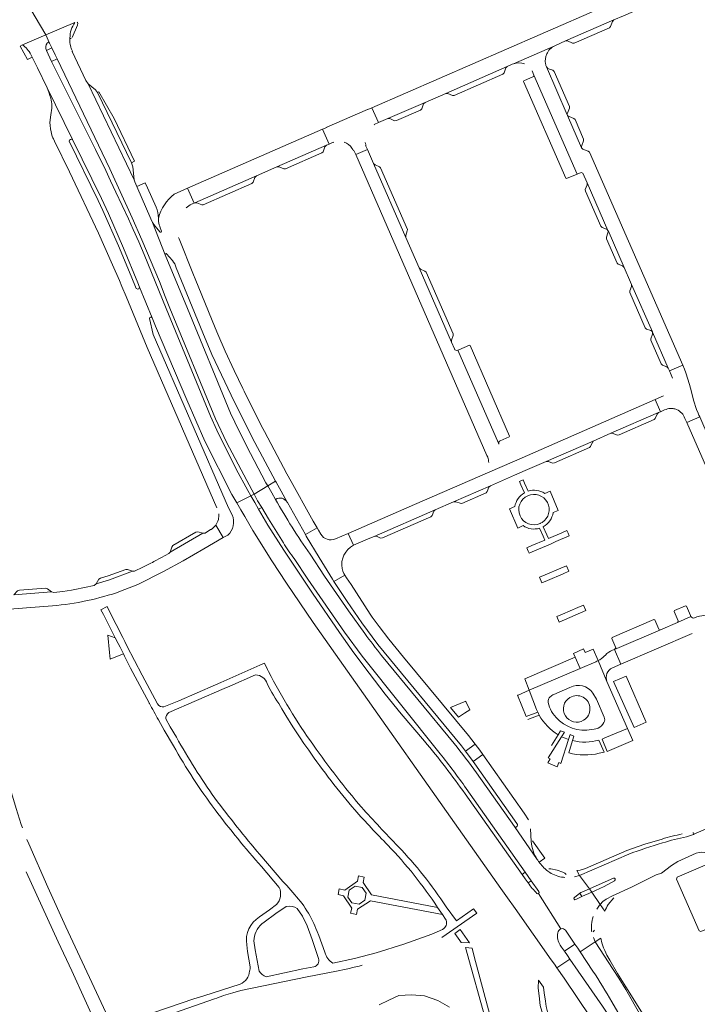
# Model space of a CAD drawing. Header units: metres. Extents: x 166325 to 190320, y 381923 to 404576.
# Tile 339 of 656: x 175043 to 175298, y 387987 to 388359. Entities that reach past the tile are written whole.
import ezdxf

# ---------------------------------------------------------------- set-up
doc = ezdxf.new("R2010")
doc.units = ezdxf.units.M
for name, color, linetype, lineweight in [('B-WE-OG-WATER_MEER-GV', 8, 'Continuous', 18), ('B-WE-VH-VERHARDING_ASFALT-GV', 8, 'Continuous', 18), ('B-WE-VH-VERHARDING_BETONSTRAATSTEEN-GV', 8, 'Continuous', 18), ('B-WE-VH-VERHARDING_STRAATBAKSTEEN-GV', 8, 'Continuous', 18)]:
    doc.layers.add(name, color=color, linetype=linetype, lineweight=lineweight)

msp = doc.modelspace()

# ---------------------------------------------------------------- linework, layer by layer
at = {"layer": 'B-WE-OG-WATER_MEER-GV', "flags": 128}
msp.add_lwpolyline([(175204.737, 387986.353), (175200.28, 387988.864), (175195.275, 387990.637), (175190.442, 387991.045), (175185.578, 387990.825), (175181.833, 387988.971), (175178.156, 387987.216)], dxfattribs=at)
at = {"layer": 'B-WE-VH-VERHARDING_ASFALT-GV', "flags": 128}
for points in [[(175244.425, 388349.161), (175248.524, 388350.987), (175266.75, 388358.921), (175270.428, 388360.523), (175288.642, 388368.474), (175289.922, 388369.031), (175287.548, 388374.688), (175238.994, 388353.494), (175175.415, 388325.75), (175177.895, 388320.168), (175181.411, 388321.712), (175195.497, 388327.818), (175203.292, 388331.227), (175226.538, 388341.377), (175228.375, 388342.175), (175228.881, 388342.395)], [(175139.621, 388303.481), (175158.272, 388311.639), (175159.319, 388312.098), (175156.865, 388317.677), (175105.888, 388295.41), (175108.378, 388289.826), (175108.61, 388289.926), (175131.838, 388300.081)], [(175229.193, 388187.091), (175231.001, 388187.879), (175232.425, 388188.499), (175241.213, 388192.325), (175258.957, 388199.94), (175265.626, 388202.935), (175283.618, 388210.771), (175284.32, 388211.069), (175282.327, 388215.642), (175232.166, 388193.704), (175216.139, 388186.718), (175191.57, 388176.05), (175166.528, 388165.12), (175168.553, 388160.671), (175174.642, 388163.318), (175176.32, 388164.048), (175199.359, 388174.095), (175206.264, 388177.106), (175220.152, 388183.155)], [(175303.587, 388040.469), (175302.953, 388040.719), (175290.596, 388035.397), (175290.363, 388034.734), (175298.968, 388015.182), (175299.628, 388014.918), (175312.19, 388020.27)]]:
    msp.add_lwpolyline(points, close=True, dxfattribs=at)
for points in [[(175043.538, 388349.543), (175052.459, 388353.325), (175044.715, 388366.266), (175034.522, 388361.493)], [(175044.715, 388366.266), (175052.459, 388353.325), (175063.41, 388357.964)], [(175063.41, 388357.964), (175052.459, 388353.325), (175053.783, 388350.203), (175054.645, 388348.428), (175055.972, 388345.703), (175056.68, 388344.25), (175076.584, 388302.794), (175085.034, 388284.295), (175088.624, 388275.975), (175095.241, 388260.256), (175097.475, 388254.527), (175099.257, 388250.103), (175116.442, 388208.335), (175120.526, 388199.601), (175128.21, 388185.06), (175130.983, 388179.984), (175136.118, 388183.131), (175135.48, 388184.212), (175128.127, 388198.219), (175123.715, 388207.093), (175122.123, 388210.493), (175105.808, 388249.992), (175097.475, 388270.34)], [(175053.783, 388350.203), (175052.459, 388353.325), (175043.538, 388349.543)], [(175089.541, 388270.375), (175087.485, 388275.188), (175085.353, 388279.797), (175083.569, 388283.892), (175078.874, 388293.954), (175076.772, 388298.232), (175075.001, 388302.072), (175071.107, 388310.055), (175054.55, 388343.293), (175053.924, 388344.671), (175052.661, 388347.451)], [(175097.475, 388270.34), (175092.646, 388282.434), (175092.006, 388283.927), (175086.702, 388296.085), (175085.958, 388297.795), (175085.746, 388298.56), (175068.398, 388334.864), (175067.541, 388336.048), (175062.307, 388347.029), (175062.479, 388347.112), (175062.21, 388347.667)], [(175244.425, 388349.161), (175228.881, 388342.395)], [(175046.75, 388345.885), (175047.268, 388344.827), (175048.589, 388342.128), (175049.243, 388340.791), (175052.908, 388333.258), (175062.527, 388313.804), (175073.437, 388291.551), (175076.022, 388285.833), (175081.718, 388272.739), (175087.059, 388259.707), (175087.729, 388258.106), (175092.528, 388246.539), (175093.777, 388243.367), (175105.549, 388215.616), (175112.413, 388200.016), (175122.636, 388179.857), (175124.509, 388176.666), (175129.772, 388179.327), (175128.617, 388181.309), (175124.194, 388189.415), (175116.958, 388204.111), (175114.564, 388209.369), (175097.789, 388250.046), (175089.541, 388270.375)], [(175235.867, 388339.739), (175236.568, 388338.127), (175252.876, 388300.719), (175254.408, 388301.36), (175255.031, 388301.135), (175256.639, 388297.434), (175264.529, 388279.444), (175264.541, 388279.417), (175270.592, 388265.53), (175273.026, 388260.031), (175273.428, 388259.122), (175281.283, 388241.165), (175281.323, 388241.074), (175287.288, 388227.472), (175287.715, 388226.48), (175292.713, 388228.625), (175257.517, 388309.041)], [(175254.586, 388310.71), (175249.265, 388322.915), (175249.185, 388323.098), (175241.304, 388341.192)], [(175193.224, 388265.363), (175188.275, 388276.767), (175176.034, 388304.767), (175173.752, 388310.02), (175169.331, 388308.091), (175218.869, 388194.594), (175219.18, 388193.883)], [(175257.517, 388309.041), (175257.023, 388309.456), (175255.103, 388310.19)], [(175206.571, 388234.794), (175205.493, 388237.331), (175193.224, 388265.363)], [(175223.265, 388199.221), (175207.906, 388234.281)], [(175312.982, 388177.478), (175312.976, 388177.491), (175305.153, 388195.464), (175304.735, 388196.405), (175302.703, 388200.981), (175299.15, 388209.117), (175294.254, 388206.961), (175302.575, 388188.032), (175318.338, 388151.929), (175318.959, 388150.499), (175319.194, 388149.825), (175319.368, 388149.132)], [(175216.139, 388186.718), (175232.166, 388193.704)], [(175139.123, 388177.994), (175137.66, 388180.52), (175136.118, 388183.131), (175130.983, 388179.984), (175132.34, 388177.5), (175133.85, 388174.98), (175136.39, 388170.7), (175142.03, 388161.549)], [(175186.53, 388097.13), (175180.45, 388104.55), (175174.38, 388112.45), (175168.65, 388120.12), (175163.19, 388127.82), (175152.97, 388142.66), (175142.23, 388158.78), (175136.23, 388168.28), (175132.69, 388174.31), (175131.21, 388176.86), (175129.772, 388179.327), (175124.509, 388176.666), (175126.022, 388174.018), (175127.462, 388171.498), (175130.46, 388166.26), (175137.68, 388154.76), (175143.23, 388146.34), (175153.31, 388131.53), (175224.141, 388031.125), (175225.321, 388029.437), (175226.65, 388027.631), (175229.472, 388023.562), (175243.145, 388004.177), (175244.328, 388002.549), (175245.262, 388001.222), (175250.109, 388004.548), (175249.22, 388005.83), (175248.09, 388007.45), (175246.95, 388009.07), (175246.497, 388009.714)], [(175146.13, 388155.64), (175151.3, 388147.935), (175165.13, 388127.9), (175171.72, 388118.78), (175201.167, 388082.03)], [(175094.587, 388100.814), (175088.721, 388111.707), (175083, 388122.785), (175082.187, 388124.353), (175081.428, 388125.816), (175076.48, 388135.71), (175075.523, 388137.576), (175073.165, 388136.354), (175074.153, 388134.587), (175077.574, 388127.765), (175078.62, 388125.721), (175079.736, 388123.569), (175080.454, 388122.183), (175081.679, 388119.769), (175082.131, 388118.879), (175084.41, 388114.301)], [(175136.431, 388113.003), (175136.053, 388113.822), (175134.946, 388116.222), (175133.162, 388115.394), (175118.5, 388108.934), (175116.403, 388108.054), (175102.639, 388102.011), (175096.994, 388099.751)], [(175098.797, 388097.526), (175119.735, 388106.625), (175121.851, 388107.534), (175131.569, 388111.773)], [(175091.378, 388101.225), (175091.433, 388101.121), (175091.489, 388101.018)], [(175140.99, 388099.876), (175141.482, 388098.9), (175142.919, 388096.403), (175145.65, 388092.107), (175148.415, 388087.996), (175149.78, 388085.924), (175151.636, 388083.305)], [(175094.891, 388094.771), (175097.087, 388090.903), (175100.542, 388085.01)], [(175101.656, 388088.248), (175099.277, 388092.14), (175097.663, 388095.178)], [(175195.288, 388086.731), (175186.53, 388097.13)], [(175237.871, 388042.042), (175229.23, 388054.49), (175214.915, 388074.794)], [(175211.014, 388068.926), (175233.266, 388037.314), (175234.43, 388035.66), (175235.57, 388034.05), (175238.44, 388029.96)], [(175234.37, 388033.249), (175233.24, 388034.85), (175232.087, 388036.482), (175210.632, 388066.856)], [(175305.315, 388041.852), (175310.422, 388044.164), (175305.476, 388055.347), (175297.759, 388051.982), (175296.747, 388051.508), (175294.16, 388050.71)], [(175145.555, 388029.602), (175143.294, 388032.255), (175141.822, 388033.849), (175133.132, 388043.936)], [(175272.347, 388044.132), (175253.82, 388036.05), (175257.516, 388031.031), (175261.213, 388032.648), (175266.608, 388035.008)], [(175290.85, 388041.36), (175297.849, 388044.545)], [(175133.747, 388039.411), (175140.468, 388031.544)], [(175267.05, 388034.105), (175263.03, 388031.92), (175259.88, 388030.4), (175258.421, 388029.778), (175261.573, 388025.121), (175262.59, 388026.24), (175263.87, 388027.17), (175266.195, 388028.367), (175273.406, 388031.697), (175282.717, 388036.252), (175284.69, 388036.99), (175288.49, 388039.89), (175290.85, 388041.36)], [(175255.57, 388030.18), (175257.516, 388031.031), (175253.82, 388036.05), (175251.88, 388035.515)], [(175238.371, 388029.321), (175246.777, 388015.942)], [(175251.845, 388027.787), (175253.9, 388029.35)], [(175254.68, 388028.16), (175252.371, 388026.96)], [(175260.28, 388023.38), (175261.39, 388024.92), (175261.573, 388025.121), (175258.421, 388029.778), (175256.43, 388028.93)], [(175139.433, 388025.055), (175136.789, 388023.09), (175133.063, 388020.403)], [(175133.913, 388017.76), (175134.779, 388018.406), (175139.178, 388021.686), (175143.15, 388024.36)], [(175200.254, 388024.038), (175202.048, 388021.394), (175203.26, 388019.607)], [(175201.86, 388012.6), (175214.986, 388021.902), (175213.834, 388023.494), (175207.38, 388018.92), (175203.41, 388024.27)], [(175147.308, 388023.578), (175149.221, 388020.688), (175151.035, 388017.075), (175152.93, 388011.95), (175155.344, 388004.697)], [(175258.536, 388019.177), (175258.68, 388019.74), (175258.9, 388020.6)], [(175157.7, 388007.068), (175155.4, 388013.41), (175154.738, 388014.98)], [(175202.607, 388016.035), (175202.053, 388015.7), (175198.12, 388013.92), (175187.53, 388010.19), (175177.1, 388006.91), (175168.92, 388004.74), (175160.72, 388002.95)], [(175248.469, 388015.391), (175252.08, 388010.16), (175253.16, 388008.58), (175254.09, 388007.279), (175259.715, 388011.029), (175259.086, 388012.636)], [(175258.386, 388014.963), (175258.37, 388015.05), (175258.28, 388015.841)], [(175128.241, 388009.905), (175128.45, 388007.38), (175129.53, 388001.6)], [(175132.88, 387999.94), (175131.38, 388007.99), (175130.948, 388011.373)], [(175220.702, 387980.893), (175219.995, 387983.435), (175214.089, 388005.448), (175213.296, 388008.673), (175210.795, 388008.899), (175218.693, 387980.42)], [(175295.013, 387948.089), (175293.051, 387951.996), (175287.463, 387963.282), (175284.059, 387969.991), (175282.168, 387973.488), (175279.839, 387977.841), (175275.935, 387984.872), (175272.251, 387991.301), (175271.219, 387993.007), (175268.576, 387997.323), (175266.486, 388000.646), (175259.715, 388011.029), (175254.09, 388007.279), (175258.85, 388000)], [(175153.528, 388001.623), (175149.373, 388000.873), (175135.56, 387997.76)], [(175278.562, 387961.535), (175273.876, 387969.055), (175270.24, 387974.89), (175262.4, 387986.75), (175253.31, 388000), (175250.109, 388004.548), (175245.262, 388001.222), (175248.025, 387997.29), (175258.07, 387982.39), (175265.834, 387970.621)], [(175122.907, 387991.81), (175125.942, 387992.653), (175151.02, 387997.87), (175162.083, 387999.987)], [(175125.741, 387995.07), (175111.98, 387990.62), (175108.304, 387989.555), (175082.806, 387980.848)], [(175243.349, 387979.455), (175242.605, 387981.659), (175241.857, 387984.127), (175241.261, 387986.626), (175241.014, 387988.58), (175240.44, 387991.78), (175240.22, 387993.893), (175238.25, 387996.611), (175238.199, 387993.504), (175238.526, 387990.707), (175238.991, 387986.971), (175241.275, 387978.838)], [(175079.792, 387982.121), (175081.83, 387977.529), (175103.445, 387985.131), (175116.107, 387989.477)], [(175266.029, 387988.441), (175273.56, 387975.47)]]:
    msp.add_lwpolyline(points, dxfattribs=at)
at = {"layer": 'B-WE-VH-VERHARDING_ASFALT-GV'}
for points in [[(175061.796, 388348.803, -0.0949054), (175061.491, 388352.08)], [(175043.538, 388349.543, -0.1334897), (175046.75, 388345.885)], [(175052.661, 388347.451, -0.2315901), (175052.853, 388350.223)], [(175062.21, 388347.667, -0.0371683), (175061.796, 388348.803)], [(175241.404, 388346.075, -0.1783155), (175244.425, 388349.161)], [(175240.96, 388342.379, -0.1520719), (175241.404, 388346.075)], [(175228.881, 388342.395, -0.1895705), (175233.006, 388342.339)], [(175241.102, 388341.777, -0.0235148), (175240.96, 388342.379)], [(175241.304, 388341.192, -0.0240191), (175241.102, 388341.777)], [(175255.103, 388310.19, -0.201544), (175254.586, 388310.71)], [(175207.135, 388234.262, -0.1988954), (175206.571, 388234.794)], [(175207.906, 388234.281, -0.1958267), (175207.135, 388234.262)], [(175223.343, 388198.834, -0.1038292), (175223.265, 388199.221)], [(175219.18, 388193.883, -0.0902185), (175219.515, 388191.855)], [(175142.03, 388161.549, 0.0210612), (175146.13, 388155.64)], [(175179.12, 388119.09, -0.0099854), (175172.76, 388127.34)], [(175084.41, 388114.301, 0.0030664), (175091.378, 388101.225)], [(175153.383, 388085.185, -0.0337254), (175136.431, 388113.003)], [(175131.569, 388111.773, -0.3196336), (175135.915, 388108.476)], [(175135.915, 388108.476, 0.0373547), (175140.99, 388099.876)], [(175091.489, 388101.018, 0.0015498), (175094.891, 388094.771)], [(175096.994, 388099.751, -0.3278792), (175094.587, 388100.814)], [(175097.663, 388095.178, -0.2271103), (175098.797, 388097.526)], [(175116.202, 388065.197, -0.0237967), (175101.656, 388088.248)], [(175100.542, 388085.01, 0.0301754), (175116.293, 388060.836)], [(175151.636, 388083.305, 0.0270458), (175169.041, 388060.78)], [(175171.496, 388061.815, -0.0219595), (175153.383, 388085.185)], [(175214.915, 388074.794, 0.0185389), (175206.49, 388085.844)], [(175133.132, 388043.936, -0.0119637), (175116.202, 388065.197)], [(175116.293, 388060.836, 0.0178251), (175133.747, 388039.411)], [(175185.324, 388047.009, -0.0045419), (175171.496, 388061.815)], [(175169.041, 388060.78, 0.0127035), (175181.48, 388047.478)], [(175294.16, 388050.71, 0.0234606), (175285.116, 388048.352)], [(175181.48, 388047.478, -0.0448683), (175200.254, 388024.038)], [(175203.41, 388024.27, 0.0493552), (175185.324, 388047.009)], [(175285.116, 388048.352, 0.011169), (175272.347, 388044.132)], [(175297.849, 388044.545, -0.3407725), (175305.315, 388041.852)], [(175239.93, 388039.49, -0.0374686), (175238.502, 388041.133)], [(175241.889, 388037.69, -0.0784842), (175239.93, 388039.49)], [(175247.7, 388035.37, -0.1158569), (175242.531, 388037.229)], [(175266.608, 388035.008, -0.9541889), (175267.05, 388034.105)], [(175140.468, 388031.544, -0.3037598), (175139.433, 388025.055)], [(175154.738, 388014.98, 0.1039835), (175145.555, 388029.602)], [(175238.44, 388029.96, -0.3711288), (175238.371, 388029.321)], [(175253.9, 388029.35, -0.0383691), (175255.57, 388030.18)], [(175256.43, 388028.93, 0.0070088), (175254.68, 388028.16)], [(175143.15, 388024.36, -0.204344), (175147.308, 388023.578)], [(175133.063, 388020.403, 0.3128061), (175128.241, 388009.905)], [(175130.948, 388011.373, -0.2191006), (175133.913, 388017.76)], [(175203.26, 388019.607, -0.3804758), (175202.607, 388016.035)], [(175246.497, 388009.714, -0.185911), (175245.619, 388014.378)], [(175245.619, 388014.378, -0.3410108), (175246.777, 388015.942)], [(175246.777, 388015.942, -0.3040762), (175248.469, 388015.391)], [(175160.72, 388002.95, -0.20539), (175157.7, 388007.068)], [(175129.53, 388001.6, -0.1149546), (175129.32, 387999.981)], [(175155.344, 388004.697, -0.453549), (175153.528, 388001.623)], [(175162.083, 387999.987, 0.0154036), (175171.819, 388002.203)], [(175129.32, 387999.981, -0.2744125), (175125.741, 387995.07)], [(175135.56, 387997.76, -0.118534), (175132.88, 387999.94)], [(175258.85, 388000, -0.0080162), (175266.029, 387988.441)], [(175116.107, 387989.477, -0.0248538), (175122.907, 387991.81)]]:
    msp.add_lwpolyline(points, format="xyb", dxfattribs=at)
at = {"layer": 'B-WE-VH-VERHARDING_BETONSTRAATSTEEN-GV', "flags": 128}
for points in [[(175265.084, 388356.009), (175265.519, 388356.506), (175266.185, 388358.367), (175266.75, 388358.921), (175248.524, 388350.987), (175249.298, 388350.992), (175251.159, 388350.214), (175251.803, 388350.216)], [(175088.624, 388275.975), (175085.034, 388284.295), (175076.584, 388302.794), (175056.68, 388344.25), (175054.55, 388343.293), (175071.107, 388310.055), (175075.001, 388302.072), (175076.772, 388298.232), (175078.874, 388293.954), (175083.569, 388283.892), (175085.353, 388279.797), (175087.485, 388275.188), (175089.541, 388270.375), (175097.789, 388250.046), (175114.564, 388209.369), (175116.958, 388204.111), (175124.194, 388189.415), (175128.617, 388181.309), (175129.772, 388179.327), (175130.983, 388179.984), (175128.21, 388185.06), (175120.526, 388199.601), (175116.442, 388208.335), (175099.257, 388250.103), (175097.475, 388254.527), (175095.241, 388260.256)], [(175224.888, 388338.46), (175225.306, 388338.934), (175226.009, 388340.812), (175226.538, 388341.377), (175203.292, 388331.227), (175204.086, 388331.224), (175205.914, 388330.449), (175206.534, 388330.452)], [(175236.568, 388338.127), (175236.45, 388337.605), (175232.796, 388335.996), (175232.664, 388335.739), (175248.665, 388299.163), (175248.906, 388299.062), (175252.876, 388300.719)], [(175071.961, 388331.501), (175071.103, 388332.603), (175068.398, 388334.864), (175085.746, 388298.56), (175085.231, 388303.526), (175084.744, 388304.964), (175084.715, 388305.024)], [(175072.463, 388331.767), (175071.961, 388331.501), (175084.715, 388305.024), (175085.911, 388305.613), (175078.173, 388321.723)], [(175193.835, 388324.882), (175194.246, 388325.367), (175194.95, 388327.262), (175195.497, 388327.818), (175181.411, 388321.712), (175182.167, 388321.677), (175184.009, 388320.895), (175184.669, 388320.933)], [(175156.609, 388308.763), (175157.068, 388309.203), (175157.739, 388311.07), (175158.272, 388311.639), (175139.621, 388303.481), (175140.416, 388303.49), (175142.232, 388302.708), (175142.873, 388302.733)], [(175176.618, 388304.201), (175176.034, 388304.767), (175188.275, 388276.767), (175188.278, 388277.572), (175188.782, 388279.295), (175188.877, 388279.858), (175178.709, 388303.118), (175178.283, 388303.542)], [(175130.17, 388297.172), (175130.625, 388297.653), (175131.29, 388299.498), (175131.838, 388300.081), (175108.61, 388289.926), (175109.44, 388289.959), (175111.234, 388289.159), (175111.644, 388289.164), (175111.829, 388289.166)], [(175193.811, 388264.817), (175193.224, 388265.363), (175205.493, 388237.331), (175205.497, 388238.137), (175206.125, 388239.8), (175206.073, 388240.442), (175195.919, 388263.719), (175195.475, 388264.17)], [(175283.034, 388210.144), (175283.618, 388210.771), (175265.626, 388202.935), (175266.425, 388202.902), (175268.046, 388202.29), (175268.7, 388202.307), (175281.947, 388208.086), (175282.387, 388208.531)], [(175258.634, 388199.579), (175258.957, 388199.94), (175241.213, 388192.325), (175242.025, 388192.337), (175243.646, 388191.725), (175244.3, 388191.742), (175257.547, 388197.521), (175257.987, 388197.966)], [(175219.596, 388182.573), (175220.152, 388183.155), (175206.264, 388177.106), (175207.062, 388177.104), (175208.726, 388176.519), (175209.36, 388176.498), (175218.502, 388180.475), (175218.949, 388180.959)], [(175198.805, 388173.518), (175199.359, 388174.095), (175176.32, 388164.048), (175177.128, 388164.054), (175178.737, 388163.42), (175179.387, 388163.427), (175197.737, 388171.433), (175198.18, 388171.872)], [(175111.659, 388165.24), (175109.745, 388165.786), (175109.053, 388165.597), (175100.355, 388160.601), (175099.891, 388160.008), (175099.294, 388158.134)], [(175085.111, 388150.881), (175083.263, 388151.58), (175082.559, 388151.592), (175075.896, 388149.129), (175072.973, 388148.288), (175072.403, 388147.831), (175071.359, 388146.166), (175076.436, 388147.588)], [(175174.83, 388134.67), (175167.588, 388145.901), (175165.897, 388148.45), (175165.244, 388149.46), (175161.14, 388146.956), (175161.144, 388146.949), (175166.14, 388139.45), (175171.66, 388131.4), (175177.7, 388123.27), (175209.2, 388085.03), (175210.779, 388082.936), (175214.4, 388085.595), (175211.85, 388088.86), (175187.37, 388118.5), (175181.8, 388125.24), (175178.16, 388129.98), (175175.588, 388133.602)], [(175052.339, 388144.535), (175042.455, 388143.723), (175041.683, 388143.435), (175040.375, 388141.918), (175054.599, 388143.094), (175053.055, 388144.287)], [(175291.054, 388132.175), (175290.76, 388131.586), (175295.842, 388133.834), (175295.682, 388134.208), (175294.187, 388137.709), (175293.763, 388137.849), (175289.66, 388136.06), (175289.497, 388135.691)], [(175284.336, 388128.801), (175283.724, 388128.972), (175282.187, 388132.501), (175281.837, 388132.645), (175266.168, 388125.878), (175266.02, 388125.496), (175267.505, 388121.965), (175266.939, 388121.399)], [(175079.736, 388123.569), (175078.62, 388125.721), (175075.79, 388126.715), (175076.406, 388120.17), (175076.641, 388117.673), (175080.646, 388119.339), (175081.679, 388119.769), (175080.454, 388122.183)], [(175254.088, 388114.199), (175252.113, 388118.489), (175233.201, 388110.226), (175234.807, 388105.943)], [(175271.33, 388111.3), (175266.62, 388109.25), (175274.369, 388091.927), (175278.961, 388093.937), (175278.87, 388094.14)], [(175210.927, 388101.757), (175210.87, 388101.87), (175205.108, 388099.436), (175208.07, 388095.84), (175210.362, 388097.267), (175212.39, 388098.53)], [(175214.4, 388085.595), (175210.779, 388082.936), (175213.67, 388079.104), (175217.289, 388081.743), (175216.16, 388083.34)]]:
    msp.add_lwpolyline(points, close=True, dxfattribs=at)
for points in [[(175244.184, 388339.514), (175243.716, 388339.989), (175242.513, 388340.406), (175241.863, 388340.631), (175241.304, 388341.192), (175249.185, 388323.098)], [(175249.245, 388323.793), (175250.003, 388325.588), (175250.016, 388326.235), (175244.184, 388339.514)], [(175062.527, 388313.804), (175052.908, 388333.258)], [(175054.653, 388326.576), (175054.637, 388325.679), (175054.284, 388323.071), (175053.964, 388320.27)], [(175176.431, 388319.285), (175176.319, 388319.476), (175177.895, 388320.168), (175175.415, 388325.75), (175173.862, 388325.072), (175173.803, 388325.172), (175158.393, 388318.456), (175158.424, 388318.358), (175156.865, 388317.677), (175159.319, 388312.098), (175160.874, 388312.779), (175160.947, 388312.597)], [(175249.265, 388322.915), (175254.586, 388310.71)], [(175254.623, 388311.506), (175255.354, 388313.306), (175255.347, 388313.977), (175252.139, 388321.372), (175251.647, 388321.775), (175249.828, 388322.437)], [(175055.236, 388314.039), (175055.672, 388313.152), (175061.347, 388301.618), (175072.308, 388278.436), (175077.622, 388266.477), (175080.162, 388260.554), (175081.104, 388258.293), (175082.662, 388254.552), (175090.667, 388235.327), (175116.936, 388174.829)], [(175061.167, 388313.202), (175072.193, 388290.756), (175073.93, 388287.036), (175079.774, 388273.726), (175084.56, 388262.215), (175086.547, 388257.602), (175087.153, 388257.343), (175087.472, 388257.467), (175087.729, 388258.106), (175087.059, 388259.707), (175081.718, 388272.739), (175076.022, 388285.833), (175073.437, 388291.551), (175062.527, 388313.804)], [(175087.729, 388258.106), (175087.472, 388257.467), (175087.153, 388257.343), (175086.547, 388257.602), (175084.56, 388262.215), (175079.774, 388273.726), (175073.93, 388287.036), (175072.193, 388290.756), (175061.167, 388313.202)], [(175167.9, 388310.574), (175168.201, 388310.082), (175168.451, 388309.563), (175168.651, 388309.648), (175169.331, 388308.091), (175173.752, 388310.02), (175173.078, 388311.572), (175173.262, 388311.65), (175173.062, 388312.139), (175172.909, 388312.644)], [(175089.84, 388297.434), (175086.702, 388296.085), (175092.006, 388283.927), (175092.646, 388282.434), (175093.509, 388281.19), (175095.521, 388278.877)], [(175094.09, 388288.24), (175090.744, 388295.553), (175089.84, 388297.434)], [(175107.432, 388289.402), (175107.572, 388289.473), (175107.714, 388289.541), (175108.378, 388289.826), (175105.888, 388295.41), (175100.862, 388293.214)], [(175256.639, 388297.434), (175256.636, 388296.639), (175255.967, 388294.948), (175255.991, 388294.308), (175261.818, 388281.058), (175262.396, 388280.588), (175263.922, 388280.001)], [(175264.529, 388279.444), (175256.639, 388297.434)], [(175095.521, 388278.877), (175093.509, 388281.19), (175092.646, 388282.434), (175097.475, 388270.34)], [(175108.101, 388262.773), (175102.728, 388276.262), (175102.491, 388276.856)], [(175264.537, 388278.596), (175263.911, 388276.961), (175263.92, 388276.306), (175267.949, 388267.132), (175268.373, 388266.732), (175270.01, 388266.077), (175270.592, 388265.53), (175264.541, 388279.417)], [(175097.475, 388270.34), (175105.808, 388249.992), (175122.123, 388210.493), (175123.715, 388207.093), (175128.127, 388198.219), (175135.48, 388184.212), (175136.118, 388183.131), (175139.077, 388184.849), (175130.28, 388201.41), (175122.3, 388217.34), (175118.63, 388225.02), (175115.1, 388232.71), (175111.62, 388240.79), (175101.61, 388265.381)], [(175100.151, 388268.18), (175097.966, 388270.67)], [(175101.61, 388265.381), (175111.62, 388240.79), (175115.1, 388232.71), (175118.63, 388225.02), (175122.3, 388217.34), (175130.28, 388201.41), (175139.077, 388184.849), (175139.294, 388184.441), (175141.186, 388181.069), (175143.483, 388176.958), (175143.521, 388176.889), (175143.559, 388176.821), (175150.353, 388164.785), (175154.818, 388167.213), (175153.34, 388169.774), (175152.688, 388170.904), (175145.002, 388184.768), (175143.398, 388187.661), (175134.889, 388203.644), (175133.718, 388205.843), (175127.193, 388218.875), (175126.721, 388219.817), (175123.414, 388226.644), (175120.104, 388233.873), (175117.324, 388240.333), (175116.312, 388242.684), (175108.729, 388261.235), (175108.101, 388262.773)], [(175092.528, 388246.539), (175087.729, 388258.106)], [(175273.428, 388259.122), (175273.467, 388258.306), (175272.808, 388256.654), (175272.819, 388256.011), (175278.607, 388242.749), (175279.097, 388242.265), (175280.726, 388241.671)], [(175281.283, 388241.165), (175273.428, 388259.122)], [(175122.667, 388172.116), (175121.304, 388174.768), (175092.911, 388240.234), (175091.541, 388246.278)], [(175281.365, 388240.478), (175281.343, 388240.398), (175281.315, 388240.319), (175280.662, 388238.642), (175280.734, 388238.042), (175284.584, 388229.146), (175285.083, 388228.683), (175286.69, 388228.022), (175287.288, 388227.472), (175281.323, 388241.074)], [(175223.354, 388199.62), (175223.569, 388199.919), (175223.88, 388200.115), (175227.295, 388201.62), (175227.419, 388201.886), (175212.525, 388236.111), (175212.262, 388236.239), (175208.196, 388234.412)], [(175208.196, 388234.412), (175207.906, 388234.281), (175223.265, 388199.221)], [(175296.001, 388218.61), (175295.288, 388221.385), (175293.876, 388225.796), (175293.388, 388227.083), (175292.713, 388228.625), (175287.715, 388226.48), (175288.397, 388224.936), (175288.647, 388224.326), (175288.828, 388223.692)], [(175285.516, 388217.036), (175282.327, 388215.642), (175284.32, 388211.069), (175285.883, 388211.733), (175286.461, 388211.978)], [(175293.558, 388208.544), (175294.254, 388206.961), (175299.15, 388209.117), (175298.871, 388209.755), (175298.531, 388210.569), (175297.988, 388211.868), (175296.808, 388215.472), (175296.001, 388218.61)], [(175161.14, 388146.956), (175160.57, 388147.86), (175155.49, 388156.06), (175150.7, 388164.17), (175150.353, 388164.785), (175143.559, 388176.821), (175143.521, 388176.889), (175143.483, 388176.958)], [(175142.03, 388161.549), (175136.39, 388170.7), (175133.85, 388174.98), (175132.69, 388174.31), (175136.23, 388168.28), (175142.23, 388158.78), (175152.97, 388142.66), (175163.19, 388127.82), (175168.65, 388120.12), (175174.38, 388112.45), (175180.45, 388104.55), (175186.53, 388097.13), (175195.288, 388086.731)], [(175116.539, 388168.321), (175119.296, 388163.622), (175120.309, 388164.161), (175121.045, 388164.53)], [(175156.184, 388164.84), (175155.31, 388166.359), (175154.818, 388167.213), (175150.353, 388164.785), (175150.7, 388164.17), (175155.49, 388156.06), (175160.57, 388147.86), (175161.14, 388146.956), (175165.244, 388149.46), (175164.894, 388150.019), (175164.522, 388150.927), (175164.264, 388151.874)], [(175168.553, 388160.671), (175166.528, 388165.12), (175161.678, 388163.057)], [(175171.72, 388118.78), (175165.13, 388127.9), (175151.3, 388147.935), (175146.13, 388155.64)], [(175152.09, 388157.33), (175157.62, 388149.01), (175166.66, 388135.92), (175172.76, 388127.34)], [(175230.19, 388055.72), (175214.33, 388078.23), (175213.67, 388079.104), (175210.779, 388082.936), (175209.2, 388085.03), (175177.7, 388123.27), (175171.66, 388131.4), (175166.14, 388139.45), (175161.144, 388146.949), (175161.14, 388146.956)], [(175295.842, 388133.834), (175290.76, 388131.586), (175284.336, 388128.801), (175266.939, 388121.399), (175269.397, 388115.78), (175296.36, 388127.392)], [(175304.019, 388134.367), (175303.044, 388134.316), (175300.627, 388134.19), (175299.983, 388134.088), (175299.042, 388133.885), (175298.115, 388133.62), (175297.147, 388133.277)], [(175258.945, 388121.463), (175255.896, 388120.171), (175255.307, 388121.535), (175251.487, 388119.886), (175252.113, 388118.489), (175254.088, 388114.199), (175259.939, 388116.704)], [(175260.816, 388117.137), (175258.945, 388121.463)], [(175269.397, 388115.78), (175266.939, 388121.399), (175266.289, 388121.117)], [(175201.167, 388082.03), (175171.72, 388118.78)], [(175179.12, 388119.09), (175206.49, 388085.844)], [(175259.939, 388116.704), (175254.088, 388114.199), (175234.807, 388105.943), (175237.579, 388098.741)], [(175260.816, 388117.137), (175264.159, 388109.302)], [(175263.533, 388119.26), (175263.116, 388118.85)], [(175266.208, 388114.385), (175269.397, 388115.78)], [(175263.346, 388087.952), (175271.9, 388091.59), (175264.159, 388109.302)], [(175234.807, 388105.943), (175230.578, 388104.132), (175230.41, 388104.06), (175233.64, 388096.006), (175238.037, 388097.678)], [(175237.579, 388098.741), (175234.807, 388105.943)], [(175244.053, 388104.387), (175250.179, 388107.041)], [(175258.841, 388104.925), (175260.175, 388102.634), (175263.144, 388095.813)], [(175243.253, 388097.985), (175243.78, 388097.156)], [(175238.578, 388096.604), (175234.251, 388094.891)], [(175245.732, 388089.156), (175246.66, 388090.678), (175248.088, 388090.107), (175247.033, 388088.446)], [(175260.882, 388091.602), (175260.559, 388091.526), (175259.289, 388091.238), (175256.549, 388090.873)], [(175262.274, 388087.534), (175264.231, 388082.913), (175273.903, 388087.007), (175271.9, 388091.59)], [(175271.9, 388091.59), (175263.346, 388087.952)], [(175247.033, 388088.446), (175241.94, 388080.43), (175242.74, 388080.09), (175241.87, 388078.52), (175245.31, 388077.06), (175245.94, 388078.73), (175246.74, 388078.38), (175249.645, 388087.375)], [(175243.262, 388085.103), (175245.732, 388089.156)], [(175249.645, 388087.375), (175250.237, 388089.209), (175251.642, 388088.634), (175251.144, 388086.948)], [(175251.144, 388086.948), (175249.782, 388082.34)], [(175261.252, 388082.173), (175263.047, 388082.617), (175261.107, 388087.159)], [(175217.289, 388081.743), (175213.67, 388079.104), (175214.33, 388078.23), (175230.19, 388055.72)], [(175234.56, 388057.03), (175232.96, 388059.56), (175217.289, 388081.743)], [(175214.915, 388074.794), (175229.23, 388054.49)], [(175210.632, 388066.856), (175232.087, 388036.482), (175233.266, 388037.314), (175211.014, 388068.926)], [(175229.23, 388054.49), (175237.871, 388042.042)], [(175235.538, 388048.933), (175235.337, 388053.702)], [(175284.96, 388049.83), (175278.46, 388047.89), (175271.68, 388045.46), (175256.07, 388038.68), (175254.01, 388038.12), (175252.717, 388037.959), (175253.82, 388036.05), (175272.347, 388044.132)], [(175294.16, 388050.71), (175296.747, 388051.508)], [(175238.502, 388041.133), (175240.658, 388042.604), (175236.097, 388049.154)], [(175247.54, 388037.28), (175245.34, 388038.03), (175243.02, 388038.54), (175242.23, 388038.62)], [(175241.889, 388037.69), (175242.531, 388037.229)], [(175248.764, 388036.485), (175248.27, 388036.93), (175247.54, 388037.28)], [(175247.7, 388035.37), (175248.254, 388035.323)], [(175266.608, 388035.008), (175261.213, 388032.648), (175257.516, 388031.031), (175258.421, 388029.778), (175259.88, 388030.4), (175263.03, 388031.92), (175267.05, 388034.105)], [(175235.57, 388034.05), (175234.37, 388033.249)], [(175238.44, 388029.96), (175235.57, 388034.05)], [(175254.68, 388028.16), (175253.9, 388029.35), (175251.845, 388027.787)], [(175266.195, 388028.367), (175263.87, 388027.17), (175262.59, 388026.24), (175261.573, 388025.121), (175263.289, 388022.601)], [(175264.649, 388025.13), (175266.723, 388027.648)], [(175246.497, 388009.714), (175246.95, 388009.07), (175248.09, 388007.45), (175252.08, 388010.16), (175248.469, 388015.391)], [(175258.97, 388014.849), (175259.39, 388015.44)], [(175261.806, 388012.366), (175259.715, 388011.029), (175266.486, 388000.646), (175268.576, 387997.323), (175271.219, 387993.007), (175272.251, 387991.301), (175275.935, 387984.872), (175279.839, 387977.841), (175282.168, 387973.488), (175284.059, 387969.991), (175287.463, 387963.282)], [(175294.205, 387957.47), (175271.228, 387994.039), (175268.104, 387999.047), (175265.189, 388004.067), (175264.446, 388005.426), (175264.125, 388006.026), (175263.285, 388007.801), (175262.874, 388008.705), (175262.229, 388010.616), (175261.806, 388012.366)]]:
    msp.add_lwpolyline(points, dxfattribs=at)
at = {"layer": 'B-WE-VH-VERHARDING_BETONSTRAATSTEEN-GV'}
for points in [[(175052.908, 388333.258, -0.0324556), (175054.232, 388329.386)], [(175054.232, 388329.386, -0.0792859), (175054.653, 388326.576)], [(175249.185, 388323.098, -0.1665437), (175249.245, 388323.793)], [(175249.828, 388322.437, -0.1912366), (175249.265, 388322.915)], [(175053.964, 388320.27, 0.0819998), (175054.694, 388315.463)], [(175054.694, 388315.463, 0.0291612), (175055.236, 388314.039)], [(175061.167, 388313.202, -0.5002723), (175062.527, 388313.804)], [(175164.962, 388312.774, -0.1646688), (175167.9, 388310.574)], [(175254.586, 388310.71, -0.2198414), (175254.623, 388311.506)], [(175100.862, 388293.214, 0.1653502), (175094.883, 388284.18)], [(175094.883, 388284.18, 0.1123738), (175094.09, 388288.24)], [(175105.344, 388287.984, -0.062197), (175107.432, 388289.402)], [(175096.05, 388279.258, -0.1050466), (175094.883, 388284.18)], [(175096.05, 388279.258, -0.8131631), (175095.521, 388278.877)], [(175263.922, 388280.001, -0.2045333), (175264.529, 388279.444)], [(175264.541, 388279.417, -0.2022717), (175264.537, 388278.596)], [(175097.475, 388270.34, -0.7866718), (175097.966, 388270.67)], [(175101.61, 388265.381, 0.1135901), (175100.151, 388268.18)], [(175091.541, 388246.278, -0.8387259), (175092.528, 388246.539)], [(175280.726, 388241.671, -0.1897098), (175281.283, 388241.165)], [(175281.323, 388241.074, -0.1476273), (175281.365, 388240.478)], [(175286.461, 388211.978, -0.0461152), (175287.454, 388212.234)], [(175287.454, 388212.234, -0.0751968), (175289.103, 388212.248)], [(175289.103, 388212.248, -0.0615553), (175290.419, 388211.891)], [(175290.419, 388211.891, -0.2177032), (175293.558, 388208.544)], [(175223.265, 388199.221, -0.1074546), (175223.354, 388199.62)], [(175143.483, 388176.958, 0.4237959), (175139.123, 388177.994)], [(175139.123, 388177.994, 0.0252361), (175152.09, 388157.33)], [(175117.659, 388172.595, -0.1890474), (175116.539, 388168.321)], [(175121.045, 388164.53, 0.3384616), (175122.667, 388172.116)], [(175161.678, 388163.057, -0.3717585), (175156.184, 388164.84)], [(175164.264, 388151.874, -0.3415372), (175168.553, 388160.671)], [(175297.147, 388133.277, -0.3813605), (175295.842, 388133.834)], [(175266.289, 388121.117, 0.0915576), (175263.533, 388119.26)], [(175260.816, 388117.137, -0.025673), (175259.939, 388116.704)], [(175263.116, 388118.85, -0.068067), (175260.816, 388117.137)], [(175264.159, 388109.302, -0.408257), (175266.208, 388114.385)], [(175250.179, 388107.041, -0.3828202), (175258.841, 388104.925)], [(175242.001, 388101.401, -0.2712517), (175242.766, 388103.498)], [(175242.766, 388103.498, -0.0909611), (175244.053, 388104.387)], [(175255.33, 388094.651, -0.999863), (175250.135, 388103.223)], [(175250.135, 388103.223, -1.000137), (175255.33, 388094.651)], [(175238.037, 388097.678, -0.0168412), (175237.579, 388098.741)], [(175242.001, 388101.401, 0.1042953), (175243.253, 388097.985)], [(175238.037, 388097.678, 0.0178515), (175238.578, 388096.604)], [(175238.578, 388096.604, 0.1350504), (175245.732, 388089.156)], [(175243.78, 388097.156, 0.2569684), (175256.549, 388090.873)], [(175263.144, 388095.813, -0.2131458), (175263.026, 388093.787)], [(175263.026, 388093.787, -0.1171176), (175260.882, 388091.602)], [(175247.033, 388088.446, 0.0378223), (175249.645, 388087.375)], [(175261.107, 388087.159, -0.1297794), (175251.144, 388086.948)], [(175263.346, 388087.952, -0.01485), (175262.274, 388087.534)], [(175195.288, 388086.731, -0.0211503), (175210.632, 388066.856)], [(175211.014, 388068.926, 0.0153007), (175201.167, 388082.03)], [(175249.782, 388082.34, 0.1249361), (175261.252, 388082.173)], [(175229.94, 388054.36, -0.2451056), (175229.23, 388054.49)], [(175230.19, 388055.72, -0.3943103), (175229.94, 388054.36)], [(175292.566, 388051.759, 0.0185455), (175284.96, 388049.83)], [(175296.747, 388051.508, 0.7725167), (175296.548, 388052.17)], [(175235.538, 388048.933, 0.1217949), (175237.871, 388042.042)], [(175237.871, 388042.042, 0.0218353), (175238.502, 388041.133)], [(175234.37, 388033.249, 0.0415752), (175237.72, 388029.31)], [(175237.72, 388029.31, 0.3793869), (175238.371, 388029.321)], [(175251.845, 388027.787, 0.91768), (175252.371, 388026.96)], [(175263.289, 388022.601, -0.0291296), (175264.649, 388025.13)], [(175258.536, 388019.177, 0.0742524), (175258.28, 388015.841)]]:
    msp.add_lwpolyline(points, format="xyb", dxfattribs=at)
at = {"layer": 'B-WE-VH-VERHARDING_STRAATBAKSTEEN-GV'}
for points in [[(175064.479, 388357.705, 0.2276034), (175064.176, 388358.137)], [(175063.41, 388357.964, 0.1568147), (175061.491, 388352.08)], [(175061.491, 388352.08, 0.3044463), (175062.01, 388351.952)], [(175053.783, 388350.203, 0.587058), (175052.853, 388350.223)], [(175232.976, 388180.478, 0.2219341), (175229.372, 388175.266)], [(175234.274, 388179.373, -0.9313179), (175239.648, 388169.299)], [(175240.695, 388180.251, 0.2220253), (175234.376, 388181.094)], [(175238.89, 388168.878, -0.997688), (175234.274, 388179.373)], [(175240.121, 388167.691, 0.2357203), (175243.835, 388172.987)], [(175116.539, 388168.321, -0.1008565), (175114.756, 388166.694)], [(175232.467, 388168.096, 0.2252099), (175238.732, 388167.113)], [(175054.975, 388137.83, 0.0612209), (175080.631, 388143.299)]]:
    msp.add_lwpolyline(points, format="xyb", dxfattribs=at)
at = {"layer": 'B-WE-VH-VERHARDING_STRAATBAKSTEEN-GV', "flags": 128}
for points in [[(175062.355, 388352.314), (175064.371, 388357.006)], [(175064.371, 388357.006), (175064.479, 388357.705)], [(175043.538, 388349.543), (175042.661, 388349.078), (175045.508, 388344.008), (175047.268, 388344.827), (175046.75, 388345.885)], [(175052.661, 388347.451), (175054.645, 388348.428), (175053.783, 388350.203)], [(175234.376, 388181.094), (175233.058, 388184.11), (175232.506, 388185.374), (175231.145, 388184.777), (175231.686, 388183.506), (175232.976, 388180.478)], [(175243.835, 388172.987), (175245.789, 388173.833), (175242.677, 388181.087), (175240.695, 388180.251)], [(175229.372, 388175.266), (175227.321, 388174.395), (175230.508, 388167.13), (175232.467, 388168.096)], [(175239.648, 388169.299), (175239.104, 388168.997), (175238.89, 388168.878)], [(175114.756, 388166.694), (175114.66, 388166.638), (175114.562, 388166.584), (175112.494, 388165.287), (175111.659, 388165.24), (175099.294, 388158.134), (175098.775, 388157.528), (175096.008, 388156.004), (175093.216, 388154.526), (175092.602, 388154.208), (175091.987, 388153.893), (175088.951, 388152.375), (175085.889, 388150.91), (175085.111, 388150.881), (175076.436, 388147.588), (175071.359, 388146.166), (175070.624, 388145.529), (175067.022, 388144.687), (175063.393, 388143.972), (175062.77, 388143.863), (175062.146, 388143.757), (175058.776, 388143.253), (175055.391, 388142.858), (175054.599, 388143.094), (175040.375, 388141.918)], [(175119.296, 388163.622), (175116.539, 388168.321)], [(175238.732, 388167.113), (175240.026, 388164.094), (175240.645, 388162.65), (175235.828, 388160.534), (175233.869, 388159.674), (175234.43, 388158.397), (175234.729, 388157.715), (175236.814, 388158.599), (175242.823, 388161.148), (175244.836, 388162.082), (175249.891, 388164.272), (175249.496, 388165.193), (175249.047, 388166.24), (175247.113, 388165.416), (175242.036, 388163.251), (175241.446, 388164.618), (175240.121, 388167.691)], [(175080.631, 388143.299), (175087.146, 388145.851), (175096.786, 388150.745), (175104.249, 388154.856), (175112.065, 388159.34), (175119.296, 388163.622)], [(175035.463, 388136.268), (175053.299, 388137.696), (175054.975, 388137.83)], [(175043.594, 388054.042), (175043.16, 388055.353), (175041.163, 388061.384), (175039.057, 388068.486), (175037.364, 388075.265), (175035.816, 388082.104), (175034.106, 388090.562)], [(175045.979, 388048.039), (175045.253, 388049.698)], [(175044.995, 388037.45), (175057.118, 388011.066), (175062.186, 388000.037), (175072.065, 387978.476), (175076.855, 387980.632), (175059.968, 388016.632), (175053.155, 388031.654), (175045.979, 388048.039)]]:
    msp.add_lwpolyline(points, dxfattribs=at)
for points in [[(175247.625, 388149.963), (175249.722, 388150.855), (175248.829, 388152.907), (175246.745, 388152.015), (175240.812, 388149.48), (175238.734, 388148.586), (175239.623, 388146.56), (175241.704, 388147.445)], [(175254.202, 388135.164), (175256.138, 388136.122), (175255.271, 388138.123), (175253.111, 388137.185), (175247.307, 388134.665), (175245.224, 388133.793), (175246.161, 388131.658), (175248.15, 388132.525)], [(175175.269, 388028.701), (175172.133, 388033.367), (175172.496, 388035.478), (175170.419, 388035.914), (175169.964, 388033.858), (175165.203, 388030.56), (175163.038, 388031.019), (175162.712, 388028.939), (175164.759, 388028.419), (175167.91, 388023.739), (175167.43, 388021.81), (175169.604, 388021.324), (175170.042, 388023.306), (175174.873, 388026.502), (175202.048, 388021.394), (175200.254, 388024.038)], [(175166.427, 388027.922), (175166.926, 388030.577), (175169.125, 388032.067), (175171.789, 388031.562), (175173.289, 388029.371), (175172.79, 388026.715), (175170.596, 388025.221), (175167.932, 388025.725)], [(175208.748, 388015.659), (175206.684, 388014.219), (175208.58, 388011.56), (175209.086, 388010.764), (175212.261, 388010.65)]]:
    msp.add_lwpolyline(points, close=True, dxfattribs=at)

doc.saveas('drawing.dxf')
